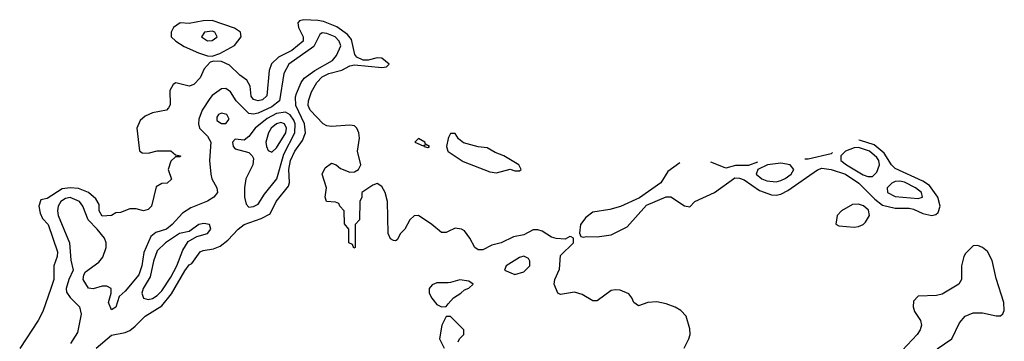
# Model space of a CAD drawing. Header units: inches. Extents: x 2380053 to 2584298, y 380219 to 546618.
# Tile 723 of 788: x 2548130 to 2552426, y 481840 to 483245. Entities that reach past the tile are written whole.
import ezdxf

# ---------------------------------------------------------------- set-up
doc = ezdxf.new("R2010")
doc.units = ezdxf.units.IN
doc.header["$MEASUREMENT"] = 0
doc.layers.add('C5448', color=7, linetype='Continuous')
doc.layers.add('C5458', color=7, linetype='Continuous')

msp = doc.modelspace()

# ---------------------------------------------------------------- linework, layer by layer
at = {"layer": 'C5448', "color": 2}
for points, elevation in [([(2550000, 482320), (2549990, 482315.3), (2549970, 482315.3), (2549928, 482350), (2549870, 482388.7), (2549851.6, 482388.4), (2549832, 482370), (2549810.9, 482329.1), (2549792, 482310), (2549776.9, 482283.1), (2549770, 482278), (2549760.4, 482280.4), (2549747.3, 482287.3), (2549738, 482310), (2549734, 482450), (2549724, 482490), (2549710, 482515.3), (2549690, 482528.7), (2549670, 482522), (2549622, 482490), (2549622, 482470), (2549614, 482450), (2549612, 482370), (2549594, 482350), (2549594, 482250), (2549587.3, 482247.3), (2549582, 482262), (2549566, 482270), (2549566, 482330), (2549547.3, 482352.7), (2549546, 482410), (2549526, 482430), (2549522, 482442), (2549507.3, 482447.3), (2549468, 482450), (2549462, 482470), (2549468.7, 482510), (2549449, 482570), (2549463.2, 482596.8), (2549490, 482618), (2549510, 482610.8), (2549530, 482594.8), (2549570, 482578.8), (2549590, 482580.7), (2549608.7, 482590), (2549619, 482610), (2549604, 482670), (2549613.2, 482726.8), (2549609.2, 482750), (2549601.2, 482770), (2549590, 482781.2), (2549570, 482783.7), (2549490, 482778.4), (2549470, 482780.9), (2549454, 482790), (2549397, 482850), (2549388.3, 482870), (2549389.7, 482890), (2549402.6, 482930), (2549426.6, 482970), (2549450, 482994.6), (2549479.3, 483010), (2549536.1, 483023.9), (2549570, 483042.8), (2549590, 483046.8), (2549710, 483036), (2549730, 483038), (2549742, 483050), (2549710, 483076), (2549690, 483077.2), (2549650, 483068), (2549628, 483068), (2549600.2, 483080.2), (2549592.3, 483092.3), (2549578.2, 483158.2), (2549560.3, 483180.3), (2549513.9, 483213.9), (2549456.1, 483236.1), (2549430, 483241.5), (2549370, 483244.5), (2549350, 483239), (2549342.8, 483230), (2549346.8, 483210), (2549366, 483170), (2549366, 483150), (2549317.1, 483110), (2549258.8, 483081.1), (2549228.7, 483051.3), (2549218, 483022), (2549207.9, 482912.1), (2549190, 482895.1), (2549170, 482889.7), (2549150, 482896), (2549139.5, 482910), (2549134.8, 482954.8), (2549120.9, 482980.9), (2549090, 483002), (2549045.3, 483045.3), (2549010, 483062), (2548976.3, 483063.7), (2548961.6, 483058.4), (2548935.5, 483030), (2548918, 482990), (2548890, 482960.7), (2548870, 482954), (2548810.8, 482969.2), (2548799.1, 482960.9), (2548785.5, 482934.5), (2548786.8, 482873.2), (2548779.8, 482860.2), (2548770, 482849), (2548710, 482838), (2548677.5, 482822.5), (2548655.9, 482804.1), (2548640.7, 482770), (2548652, 482672), (2548663.6, 482663.6), (2548690, 482662), (2548730, 482671.3), (2548790, 482672), (2548810, 482654), (2548832, 482650), (2548830, 482646), (2548810, 482646), (2548790, 482626), (2548778, 482590), (2548791.6, 482548.4), (2548774, 482530), (2548750, 482528.7), (2548725.4, 482514.6), (2548704.7, 482430), (2548690, 482415.3), (2548670, 482409.3), (2548638, 482418), (2548610, 482419), (2548570, 482402.7), (2548550, 482401.2), (2548530, 482389.2), (2548490, 482386), (2548477.2, 482410), (2548477.2, 482437.2), (2548462, 482462), (2548429.7, 482489.7), (2548387.2, 482507.2), (2548350, 482509.8), (2548314.7, 482505.3), (2548250, 482463.7), (2548222, 482458), (2548214, 482430), (2548218.8, 482398.8), (2548230, 482376), (2548254.9, 482350), (2548295.3, 482230), (2548293.1, 482210), (2548278.8, 482170), (2548278.7, 482110), (2548266, 482070), (2548230.6, 481969.4), (2548211, 481930), (2548130, 481808.7)], 2), ([(2548464, 481810), (2548530, 481866.8), (2548590, 481878), (2548610, 481887.7), (2548634.3, 481905.7), (2548677, 481950), (2548750, 481995.3), (2548792.9, 482047.1), (2548850, 482147.3), (2548870, 482173.4), (2548880.9, 482179.1), (2548917.2, 482230), (2548930, 482237.1), (2548976, 482244), (2549004.5, 482255.5), (2549038.4, 482281.6), (2549083.7, 482330), (2549109.3, 482350), (2549184.2, 482375.8), (2549222.9, 482397.1), (2549249.6, 482450), (2549303, 482517), (2549306.5, 482533.5), (2549304.2, 482590), (2549311.2, 482630), (2549329.7, 482670), (2549363.7, 482716.3), (2549376.9, 482750), (2549372.8, 482790), (2549335.1, 482870), (2549333.1, 482906.9), (2549337.7, 482922.3), (2549357.6, 482970), (2549371, 482989), (2549417.1, 483022.9), (2549494.1, 483065.9), (2549512.6, 483087.4), (2549531.1, 483130), (2549524.2, 483150), (2549506.6, 483170), (2549470, 483184.7), (2549450, 483186.6), (2549439.8, 483180.2), (2549412.6, 483127.4), (2549304.9, 483050), (2549282, 483010), (2549263.1, 482890), (2549230, 482863.8), (2549170, 482836), (2549150, 482831.1), (2549130, 482835.1), (2549075.1, 482890), (2549050, 482929.2), (2549030, 482944), (2549010, 482942), (2548970, 482913.2), (2548959.5, 482900.5), (2548926.7, 482850), (2548912, 482810), (2548910.4, 482790), (2548914.9, 482770), (2548950, 482735.5), (2548963.7, 482710), (2548957.6, 482630), (2548964, 482570), (2548967.7, 482550), (2548990.7, 482510), (2548993.4, 482490), (2548977.3, 482470), (2548950, 482452), (2548876.7, 482423.3), (2548840.3, 482399.7), (2548795.5, 482350), (2548770.5, 482330), (2548724.4, 482315.6), (2548702.4, 482297.6), (2548671.8, 482228.2), (2548662.6, 482170), (2548650.3, 482130), (2548590, 482059.3), (2548564, 482036), (2548550, 481989), (2548530, 481978), (2548517.2, 482010), (2548529, 482050), (2548528.7, 482070), (2548510, 482081.2), (2548490, 482080.9), (2548450, 482069.5), (2548430, 482072.3), (2548407, 482110), (2548409.2, 482130), (2548416.6, 482143.4), (2548474.7, 482185.2), (2548492.5, 482207.5), (2548506.6, 482250), (2548507.8, 482270), (2548499.6, 482290), (2548468.3, 482330), (2548428.5, 482370), (2548405.4, 482430), (2548390.6, 482450.6), (2548350, 482467.4), (2548330, 482463.5), (2548308.8, 482450), (2548297.4, 482430), (2548294.3, 482410), (2548297.3, 482390), (2548347.4, 482270), (2548353.5, 482193.5), (2548364, 482150), (2548344.4, 482110), (2548332.7, 482070), (2548334.9, 482054.9), (2548350, 482030.8), (2548390.4, 481990.4), (2548398.8, 481958.8), (2548382, 481878), (2548352, 481830)], 6), ([(2550000, 482725.6), (2549992, 482690), (2549998, 482670), (2550000, 482668.7)], 2), ([(2550000, 482095.8), (2549950, 482094.5), (2549930, 482086), (2549916.3, 482070), (2549916.3, 482050), (2549928.3, 482028.3), (2549950, 482001), (2549970, 481991), (2549990, 481992), (2550000, 482003.9)], 6), ([(2550000, 481948), (2549990, 481948), (2549971.3, 481910), (2549962, 481850), (2549982, 481810)], 6)]:
    msp.add_lwpolyline(points, dxfattribs=dict(at, elevation=elevation))
for points, elevation in [([(2548970, 483240.4), (2548930, 483238.9), (2548870, 483227.8), (2548830, 483231.3), (2548801.6, 483210), (2548790.4, 483190), (2548790.6, 483170), (2548810.7, 483150), (2548847.5, 483127.5), (2548910, 483099.3), (2548950, 483086), (2548970, 483084.7), (2549003.3, 483096.7), (2549067.8, 483132.2), (2549096, 483170), (2549094, 483190), (2549067.7, 483207.7)], 2), ([(2548970, 483194), (2548936, 483190), (2548923, 483170), (2548950, 483152.7), (2548970, 483153), (2548990, 483167.7), (2548992, 483170), (2548981.2, 483190)], 6), ([(2549010, 482836), (2548998, 482830), (2548990, 482818), (2548990, 482804.7), (2549010, 482791), (2549030, 482791.3), (2549044, 482810), (2549034, 482830)], 10), ([(2549290, 482840.3), (2549250, 482834.4), (2549210, 482813.3), (2549158, 482770), (2549130, 482734), (2549110, 482719), (2549070, 482722), (2549058, 482710), (2549061, 482690), (2549070, 482681), (2549130, 482664.9), (2549144.9, 482650), (2549150, 482638), (2549147.2, 482610), (2549117.1, 482550), (2549110.5, 482510), (2549110.6, 482470), (2549118.5, 482438.5), (2549130, 482425.5), (2549150, 482428.2), (2549170, 482439.1), (2549197.8, 482482.2), (2549251.2, 482550), (2549282.6, 482657.4), (2549329.8, 482750), (2549332.5, 482790), (2549326.3, 482806.3), (2549310, 482828.4)], 10), ([(2549270, 482795.4), (2549250, 482789.6), (2549227.2, 482770), (2549215.8, 482750), (2549203.7, 482710), (2549206.7, 482690), (2549213.7, 482673.7), (2549230, 482666), (2549250, 482684.9), (2549290.9, 482750), (2549293.5, 482770), (2549285.2, 482790)], 14), ([(2549870, 482726), (2549854, 482710), (2549890, 482694), (2549898, 482698), (2549894, 482690), (2549910, 482686), (2549918, 482690), (2549900.4, 482700.4), (2549898, 482710)], 2), ([(2548934, 482354), (2548912, 482350), (2548870, 482319.3), (2548827.7, 482310), (2548766.4, 482270), (2548730, 482235.1), (2548713.8, 482190), (2548698.9, 482121.1), (2548668.7, 482070), (2548662.4, 482050), (2548670, 482028), (2548690, 482022.4), (2548710, 482027), (2548730, 482039.5), (2548750, 482060.4), (2548790, 482120.4), (2548815.1, 482170), (2548841.4, 482238.6), (2548864.7, 482275.3), (2548902.5, 482297.5), (2548948.7, 482310), (2548964, 482330), (2548958, 482350)], 10)]:
    msp.add_lwpolyline(points, close=True, dxfattribs=dict(at, elevation=elevation))
at = {"layer": 'C5458', "color": 2}
for points, elevation in [([(2550000, 482668.7), (2550065.2, 482625.2), (2550180.5, 482580.5), (2550210, 482576.3), (2550270, 482592), (2550290, 482584.7), (2550310, 482584.7), (2550318, 482590), (2550308, 482610), (2550242, 482650), (2550204.8, 482664.8), (2550170, 482685.2), (2550130, 482689), (2550066, 482706), (2550044, 482724), (2550030, 482748), (2550010, 482748), (2550001, 482730), (2550000, 482725.6)], 2), ([(2551010.7, 482618.9), (2551010, 482618.7), (2550958, 482582), (2550927.7, 482532.3), (2550834, 482466), (2550750.8, 482429.2), (2550704.5, 482415.5), (2550630, 482404), (2550599.8, 482380.2), (2550576, 482350), (2550572, 482312), (2550578, 482298), (2550590, 482294), (2550602, 482298), (2550650, 482296), (2550710, 482304.7), (2550780.4, 482339.6), (2550865.2, 482434.8), (2550950, 482471.3), (2550970.7, 482470.7), (2551030, 482431.3), (2551053.2, 482426.8), (2551075.3, 482450), (2551161.2, 482490), (2551250, 482553.4), (2551270, 482552.7), (2551290, 482544.4), (2551358.3, 482498.3), (2551410, 482479.3), (2551430, 482478), (2551450, 482482), (2551481, 482499), (2551610, 482588.2), (2551630, 482596.4), (2551669.6, 482590.4), (2551733, 482570), (2551790.4, 482530), (2551860.5, 482460.5), (2551894.6, 482434.6), (2551950, 482422), (2552010, 482421.7), (2552030, 482416.9), (2552070, 482397.4), (2552110, 482388.7), (2552126.6, 482393.4), (2552137.2, 482402.7), (2552146, 482430), (2552135.1, 482470), (2552099.9, 482519.9), (2552070, 482539.8), (2551950, 482594), (2551934, 482610), (2551901.5, 482661.5), (2551857.3, 482697.3), (2551797.5, 482717.5), (2551790.9, 482717.9)], 2), ([(2551676, 482663.8), (2551670, 482659.1), (2551570, 482635.1), (2551556, 482635.8)], 2), ([(2551348.5, 482622.5), (2551310, 482607.6), (2551252.2, 482607.8), (2551210, 482595.6), (2551150, 482620.4), (2551144.7, 482621.5)], 2), ([(2551029.5, 481810), (2551049.4, 481850), (2551054.5, 481870), (2551053.8, 481893.8), (2551038, 481950), (2551014.9, 481974.9), (2550990, 481989.4), (2550950, 482003.7), (2550910, 482012), (2550870.6, 482009.4), (2550830, 481995.3), (2550810, 482008.7), (2550801.2, 482030), (2550786.8, 482046.8), (2550750, 482062.7), (2550730, 482065.2), (2550710, 482061.2), (2550650, 482017.2), (2550630, 482017.2), (2550583.6, 482043.6), (2550550, 482055.1), (2550490, 482044), (2550478, 482050), (2550462, 482090), (2550464, 482110), (2550485.6, 482154.4), (2550490, 482214), (2550546, 482270), (2550546, 482290), (2550536.4, 482296.4), (2550530, 482298), (2550510, 482286), (2550470, 482288.7), (2550450, 482295.3), (2550410, 482320.9), (2550390, 482327), (2550370, 482327), (2550330, 482305.1), (2550284.4, 482295.6), (2550230, 482269.5), (2550190, 482259.3), (2550150, 482239.3), (2550130, 482239), (2550115.3, 482250), (2550094, 482290), (2550070, 482322), (2550058, 482330), (2550030, 482334), (2550000, 482320)], 2), ([(2552133.3, 481806.7), (2552196, 481850), (2552230, 481920.5), (2552254.5, 481950), (2552290, 481964.6), (2552330, 481963.7), (2552390, 481950.4), (2552409.5, 481950.5), (2552419.7, 481960.3), (2552425.6, 481974.4), (2552424, 482010), (2552390, 482114), (2552372.9, 482192.9), (2552352, 482232), (2552330, 482249.7), (2552310, 482258.7), (2552290, 482256.9), (2552256.4, 482223.6), (2552248.7, 482210), (2552238.8, 482170), (2552239.5, 482110), (2552227.7, 482090), (2552154.8, 482045.2), (2552130, 482039.7), (2552050, 482037.2), (2552030, 482015.3), (2552027.7, 481990), (2552033.4, 481970), (2552060.7, 481930), (2552063.8, 481910), (2552058.4, 481890), (2552045.5, 481870), (2551980.3, 481799.8)], 2), ([(2550000, 482003.9), (2550022, 482030), (2550055.3, 482050), (2550070, 482064.7), (2550090, 482072), (2550108, 482090), (2550090, 482102), (2550050, 482108.7), (2550010, 482096), (2550000, 482095.8)], 6), ([(2550043.1, 481836.9), (2550048.8, 481851.1), (2550068, 481870), (2550068, 481890), (2550010, 481948), (2550000, 481948)], 6)]:
    msp.add_lwpolyline(points, dxfattribs=dict(at, elevation=elevation))
for points, elevation in [([(2551790, 482685.7), (2551770, 482685.3), (2551733.4, 482670), (2551712.9, 482650), (2551712.4, 482630), (2551737.6, 482610), (2551810, 482566.7), (2551830, 482558.9), (2551850, 482559.5), (2551870, 482578), (2551881.5, 482610), (2551878.2, 482630), (2551870, 482642), (2551836.9, 482670)], 6), ([(2551450, 482617.8), (2551393, 482610), (2551350.3, 482590), (2551342.6, 482570), (2551368.2, 482550), (2551390, 482541.3), (2551430, 482536.9), (2551450, 482542), (2551470, 482550.3), (2551495.1, 482570), (2551507.3, 482590), (2551491.6, 482610)], 6), ([(2551970, 482539.8), (2551950, 482537.3), (2551935.5, 482530), (2551914.9, 482510), (2551915.5, 482490), (2551950, 482472), (2552050, 482463.1), (2552069, 482470), (2552064.5, 482490), (2552038, 482510), (2551990, 482534.2)], 6), ([(2551790, 482438.7), (2551763.4, 482436.6), (2551716, 482410), (2551696, 482390), (2551691.3, 482351.3), (2551703.5, 482343.5), (2551770, 482338.4), (2551790, 482341.3), (2551809.7, 482350.3), (2551819.8, 482360.2), (2551837.6, 482390), (2551833.1, 482413.1), (2551811.3, 482431.3)], 2), ([(2550330, 482212.3), (2550310, 482205.2), (2550252, 482170), (2550244.7, 482150), (2550290, 482131.3), (2550330, 482142.8), (2550356, 482170), (2550356, 482190), (2550350, 482202)], 6)]:
    msp.add_lwpolyline(points, close=True, dxfattribs=dict(at, elevation=elevation))

doc.saveas('drawing.dxf')
